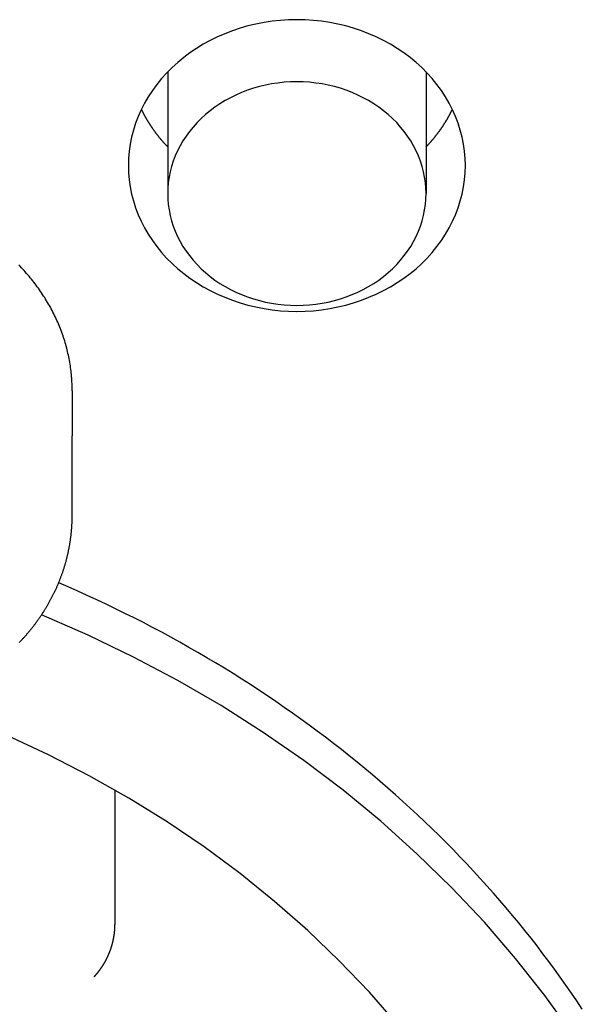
# Model space of a CAD drawing. Extents: x 1107 to 4046, y 937 to 3355.
# Tile 544 of 656: x 2232 to 2237, y 2666 to 2675. Entities that reach past the tile are written whole.
import ezdxf

# ---------------------------------------------------------------- set-up
doc = ezdxf.new("R2010")
doc.units = 0
doc.layers.add('KF_VIDA_L___C_REAR', color=7, linetype='CONTINUOUS')

# ---------------------------------------------------------------- blocks, each defined once
blk = doc.blocks.new('KF_VIDA_L___C_REAR')
at = {"layer": 'KF_VIDA_L___C_REAR'}
for p, q in [((46.35, 985.393959), (46.35, 984.309917)), ((48.65, 985.393959), (48.65, 984.309917)), ((45.5, 982.552208), (45.5, 982.152208)), ((45.5, 981.44536), (45.5, 982.152208)), ((45.877878, 978.998789), (45.877878, 977.803777))]:
    blk.add_line(p, q, dxfattribs=at)
for points in [[(46, 984.56, 0), (46.0018, 984.496, 0), (46.0072, 984.433, 0), (46.0162, 984.369, 0), (46.0288, 984.306, 0), (46.045, 984.244, 0), (46.0646, 984.183, 0), (46.0877, 984.122, 0), (46.1142, 984.063, 0), (46.144, 984.005, 0), (46.1771, 983.948, 0), (46.2134, 983.892, 0), (46.2528, 983.838, 0), (46.2952, 983.786, 0), (46.3405, 983.736, 0), (46.3886, 983.688, 0), (46.4393, 983.641, 0), (46.4927, 983.597, 0), (46.5484, 983.556, 0), (46.6065, 983.517, 0), (46.6666, 983.48, 0), (46.7288, 983.446, 0), (46.7929, 983.414, 0), (46.8587, 983.386, 0), (46.926, 983.36, 0), (46.9947, 983.337, 0), (47.0646, 983.317, 0), (47.1355, 983.3, 0), (47.2074, 983.286, 0), (47.2799, 983.275, 0), (47.353, 983.267, 0), (47.4264, 983.262, 0), (47.5, 983.261, 0), (47.5736, 983.262, 0), (47.647, 983.267, 0), (47.7201, 983.275, 0), (47.7926, 983.286, 0), (47.8645, 983.3, 0), (47.9354, 983.317, 0), (48.0053, 983.337, 0), (48.074, 983.36, 0), (48.1413, 983.386, 0), (48.2071, 983.414, 0), (48.2712, 983.446, 0), (48.3334, 983.48, 0), (48.3935, 983.517, 0), (48.4516, 983.556, 0), (48.5073, 983.597, 0), (48.5607, 983.641, 0), (48.6114, 983.688, 0), (48.6595, 983.736, 0), (48.7048, 983.786, 0), (48.7472, 983.838, 0), (48.7866, 983.892, 0), (48.8229, 983.948, 0), (48.856, 984.005, 0), (48.8858, 984.063, 0), (48.9123, 984.122, 0), (48.9354, 984.183, 0), (48.955, 984.244, 0), (48.9712, 984.306, 0), (48.9838, 984.369, 0), (48.9928, 984.433, 0), (48.9982, 984.496, 0), (49, 984.56, 0), (48.9982, 984.624, 0), (48.9928, 984.687, 0), (48.9838, 984.751, 0), (48.9712, 984.813, 0), (48.955, 984.876, 0), (48.9354, 984.937, 0), (48.9123, 984.998, 0), (48.8858, 985.057, 0), (48.856, 985.115, 0), (48.8229, 985.172, 0), (48.7866, 985.228, 0), (48.7472, 985.282, 0), (48.7048, 985.334, 0), (48.6595, 985.384, 0), (48.6114, 985.432, 0), (48.5607, 985.478, 0), (48.5073, 985.522, 0), (48.4516, 985.564, 0), (48.3935, 985.603, 0), (48.3334, 985.64, 0), (48.2712, 985.674, 0), (48.2071, 985.706, 0), (48.1413, 985.734, 0), (48.074, 985.76, 0), (48.0053, 985.783, 0), (47.9354, 985.803, 0), (47.8645, 985.82, 0), (47.7926, 985.834, 0), (47.7201, 985.845, 0), (47.647, 985.853, 0), (47.5736, 985.857, 0), (47.5, 985.859, 0), (47.4264, 985.857, 0), (47.353, 985.853, 0), (47.2799, 985.845, 0), (47.2074, 985.834, 0), (47.1355, 985.82, 0), (47.0646, 985.803, 0), (46.9947, 985.783, 0), (46.926, 985.76, 0), (46.8587, 985.734, 0), (46.7929, 985.706, 0), (46.7288, 985.674, 0), (46.6666, 985.64, 0), (46.6065, 985.603, 0), (46.5484, 985.564, 0), (46.4927, 985.522, 0), (46.4393, 985.478, 0), (46.3886, 985.432, 0), (46.3405, 985.384, 0), (46.2952, 985.334, 0), (46.2528, 985.282, 0), (46.2134, 985.228, 0), (46.1771, 985.172, 0), (46.144, 985.115, 0), (46.1142, 985.057, 0), (46.0877, 984.998, 0), (46.0646, 984.937, 0), (46.045, 984.876, 0), (46.0288, 984.813, 0), (46.0162, 984.751, 0), (46.0072, 984.687, 0), (46.0018, 984.624, 0), (46, 984.56, 0)], [(48.65, 984.31, 0), (48.6486, 984.359, 0), (48.6445, 984.408, 0), (48.6376, 984.456, 0), (48.6279, 984.504, 0), (48.6155, 984.552, 0), (48.6005, 984.599, 0), (48.5828, 984.645, 0), (48.5625, 984.691, 0), (48.5396, 984.736, 0), (48.5142, 984.779, 0), (48.4864, 984.822, 0), (48.4562, 984.863, 0), (48.4237, 984.903, 0), (48.389, 984.942, 0), (48.3521, 984.979, 0), (48.3132, 985.014, 0), (48.2723, 985.048, 0), (48.2296, 985.08, 0), (48.1851, 985.11, 0), (48.1389, 985.138, 0), (48.0912, 985.164, 0), (48.0421, 985.188, 0), (47.9917, 985.21, 0), (47.9401, 985.23, 0), (47.8874, 985.248, 0), (47.8338, 985.263, 0), (47.7794, 985.276, 0), (47.7244, 985.287, 0), (47.6687, 985.295, 0), (47.6127, 985.301, 0), (47.5564, 985.305, 0), (47.5, 985.306, 0), (47.4436, 985.305, 0), (47.3873, 985.301, 0), (47.3313, 985.295, 0), (47.2756, 985.287, 0), (47.2206, 985.276, 0), (47.1662, 985.263, 0), (47.1126, 985.248, 0), (47.0599, 985.23, 0), (47.0083, 985.21, 0), (46.9579, 985.188, 0), (46.9088, 985.164, 0), (46.8611, 985.138, 0), (46.8149, 985.11, 0), (46.7704, 985.08, 0), (46.7277, 985.048, 0), (46.6868, 985.014, 0), (46.6479, 984.979, 0), (46.611, 984.942, 0), (46.5763, 984.903, 0), (46.5438, 984.863, 0), (46.5136, 984.822, 0), (46.4858, 984.779, 0), (46.4604, 984.736, 0), (46.4375, 984.691, 0), (46.4172, 984.645, 0), (46.3995, 984.599, 0), (46.3845, 984.552, 0), (46.3721, 984.504, 0), (46.3624, 984.456, 0), (46.3555, 984.408, 0), (46.3514, 984.359, 0), (46.35, 984.31, 0), (46.3514, 984.261, 0), (46.3555, 984.212, 0), (46.3624, 984.164, 0), (46.3721, 984.116, 0), (46.3845, 984.068, 0), (46.3995, 984.021, 0), (46.4172, 983.974, 0), (46.4375, 983.929, 0), (46.4604, 983.884, 0), (46.4858, 983.84, 0), (46.5136, 983.798, 0), (46.5438, 983.757, 0), (46.5763, 983.717, 0), (46.611, 983.678, 0), (46.6479, 983.641, 0), (46.6868, 983.606, 0), (46.7277, 983.572, 0), (46.7704, 983.54, 0), (46.8149, 983.51, 0), (46.8611, 983.482, 0), (46.9088, 983.456, 0), (46.9579, 983.432, 0), (47.0083, 983.41, 0), (47.0599, 983.39, 0), (47.1126, 983.372, 0), (47.1662, 983.357, 0), (47.2206, 983.344, 0), (47.2756, 983.333, 0), (47.3313, 983.325, 0), (47.3873, 983.319, 0), (47.4436, 983.315, 0), (47.5, 983.314, 0), (47.5564, 983.315, 0), (47.6127, 983.319, 0), (47.6687, 983.325, 0), (47.7244, 983.333, 0), (47.7794, 983.344, 0), (47.8338, 983.357, 0), (47.8874, 983.372, 0), (47.9401, 983.39, 0), (47.9917, 983.41, 0), (48.0421, 983.432, 0), (48.0912, 983.456, 0), (48.1389, 983.482, 0), (48.1851, 983.51, 0), (48.2296, 983.54, 0), (48.2723, 983.572, 0), (48.3132, 983.606, 0), (48.3521, 983.641, 0), (48.389, 983.678, 0), (48.4237, 983.717, 0), (48.4562, 983.757, 0), (48.4864, 983.798, 0), (48.5142, 983.84, 0), (48.5396, 983.884, 0), (48.5625, 983.929, 0), (48.5828, 983.974, 0), (48.6005, 984.021, 0), (48.6155, 984.068, 0), (48.6279, 984.116, 0), (48.6376, 984.164, 0), (48.6445, 984.212, 0), (48.6486, 984.261, 0), (48.65, 984.31, 0)], [(46.1156, 985.06, 0), (46.1169, 985.057, 0), (46.1183, 985.054, 0), (46.1197, 985.051, 0), (46.1211, 985.049, 0), (46.1225, 985.046, 0), (46.1239, 985.043, 0), (46.1253, 985.04, 0), (46.1267, 985.037, 0), (46.1281, 985.035, 0), (46.1296, 985.032, 0), (46.131, 985.029, 0), (46.1325, 985.026, 0), (46.1339, 985.023, 0), (46.1354, 985.021, 0), (46.1369, 985.018, 0), (46.1383, 985.015, 0), (46.1398, 985.012, 0), (46.1413, 985.009, 0), (46.1428, 985.007, 0), (46.1443, 985.004, 0), (46.1459, 985.001, 0), (46.1474, 984.998, 0), (46.1489, 984.996, 0), (46.1505, 984.993, 0), (46.152, 984.99, 0), (46.1536, 984.987, 0), (46.1551, 984.985, 0), (46.1567, 984.982, 0), (46.1583, 984.979, 0), (46.1599, 984.976, 0), (46.1615, 984.974, 0), (46.1631, 984.971, 0), (46.1647, 984.968, 0), (46.1663, 984.965, 0), (46.1679, 984.963, 0), (46.1695, 984.96, 0), (46.1712, 984.957, 0), (46.1728, 984.955, 0), (46.1745, 984.952, 0), (46.1761, 984.949, 0), (46.1778, 984.946, 0), (46.1795, 984.944, 0), (46.1812, 984.941, 0), (46.1829, 984.938, 0), (46.1846, 984.936, 0), (46.1863, 984.933, 0), (46.188, 984.93, 0), (46.1897, 984.928, 0), (46.1914, 984.925, 0), (46.1932, 984.922, 0), (46.1949, 984.92, 0), (46.1966, 984.917, 0), (46.1984, 984.914, 0), (46.2002, 984.912, 0), (46.2019, 984.909, 0), (46.2037, 984.906, 0), (46.2055, 984.904, 0), (46.2073, 984.901, 0), (46.2091, 984.898, 0), (46.2109, 984.896, 0), (46.2127, 984.893, 0), (46.2145, 984.89, 0), (46.2164, 984.888, 0), (46.2182, 984.885, 0), (46.22, 984.883, 0), (46.2219, 984.88, 0), (46.2237, 984.877, 0), (46.2256, 984.875, 0), (46.2275, 984.872, 0), (46.2293, 984.87, 0), (46.2312, 984.867, 0), (46.2331, 984.864, 0), (46.235, 984.862, 0), (46.2369, 984.859, 0), (46.2388, 984.857, 0), (46.2408, 984.854, 0), (46.2427, 984.851, 0), (46.2446, 984.849, 0), (46.2466, 984.846, 0), (46.2485, 984.844, 0), (46.2505, 984.841, 0), (46.2524, 984.839, 0), (46.2544, 984.836, 0), (46.2564, 984.834, 0), (46.2584, 984.831, 0), (46.2603, 984.829, 0), (46.2623, 984.826, 0), (46.2643, 984.823, 0), (46.2664, 984.821, 0), (46.2684, 984.818, 0), (46.2704, 984.816, 0), (46.2724, 984.813, 0), (46.2745, 984.811, 0), (46.2765, 984.808, 0), (46.2786, 984.806, 0), (46.2806, 984.803, 0), (46.2827, 984.801, 0), (46.2848, 984.798, 0), (46.2868, 984.796, 0), (46.2889, 984.793, 0), (46.291, 984.791, 0), (46.2931, 984.789, 0), (46.2952, 984.786, 0), (46.2973, 984.784, 0), (46.2994, 984.781, 0), (46.3016, 984.779, 0), (46.3037, 984.776, 0), (46.3058, 984.774, 0), (46.308, 984.771, 0), (46.3101, 984.769, 0), (46.3123, 984.766, 0), (46.3145, 984.764, 0), (46.3166, 984.762, 0), (46.3188, 984.759, 0), (46.321, 984.757, 0), (46.3232, 984.754, 0), (46.3254, 984.752, 0), (46.3276, 984.75, 0), (46.3298, 984.747, 0), (46.332, 984.745, 0), (46.3342, 984.742, 0), (46.3365, 984.74, 0), (46.3387, 984.738, 0), (46.341, 984.735, 0), (46.3432, 984.733, 0), (46.3455, 984.731, 0), (46.3477, 984.728, 0), (46.35, 984.726, 0)], [(48.65, 984.726, 0), (48.6523, 984.728, 0), (48.6545, 984.731, 0), (48.6568, 984.733, 0), (48.659, 984.735, 0), (48.6613, 984.738, 0), (48.6635, 984.74, 0), (48.6658, 984.742, 0), (48.668, 984.745, 0), (48.6702, 984.747, 0), (48.6724, 984.75, 0), (48.6746, 984.752, 0), (48.6768, 984.754, 0), (48.679, 984.757, 0), (48.6812, 984.759, 0), (48.6834, 984.762, 0), (48.6855, 984.764, 0), (48.6877, 984.766, 0), (48.6899, 984.769, 0), (48.692, 984.771, 0), (48.6942, 984.774, 0), (48.6963, 984.776, 0), (48.6984, 984.779, 0), (48.7006, 984.781, 0), (48.7027, 984.784, 0), (48.7048, 984.786, 0), (48.7069, 984.789, 0), (48.709, 984.791, 0), (48.7111, 984.793, 0), (48.7132, 984.796, 0), (48.7152, 984.798, 0), (48.7173, 984.801, 0), (48.7194, 984.803, 0), (48.7214, 984.806, 0), (48.7235, 984.808, 0), (48.7255, 984.811, 0), (48.7276, 984.813, 0), (48.7296, 984.816, 0), (48.7316, 984.818, 0), (48.7336, 984.821, 0), (48.7357, 984.823, 0), (48.7377, 984.826, 0), (48.7397, 984.829, 0), (48.7416, 984.831, 0), (48.7436, 984.834, 0), (48.7456, 984.836, 0), (48.7476, 984.839, 0), (48.7495, 984.841, 0), (48.7515, 984.844, 0), (48.7534, 984.846, 0), (48.7554, 984.849, 0), (48.7573, 984.851, 0), (48.7592, 984.854, 0), (48.7612, 984.857, 0), (48.7631, 984.859, 0), (48.765, 984.862, 0), (48.7669, 984.864, 0), (48.7688, 984.867, 0), (48.7707, 984.87, 0), (48.7725, 984.872, 0), (48.7744, 984.875, 0), (48.7763, 984.877, 0), (48.7781, 984.88, 0), (48.78, 984.883, 0), (48.7818, 984.885, 0), (48.7836, 984.888, 0), (48.7855, 984.89, 0), (48.7873, 984.893, 0), (48.7891, 984.896, 0), (48.7909, 984.898, 0), (48.7927, 984.901, 0), (48.7945, 984.904, 0), (48.7963, 984.906, 0), (48.7981, 984.909, 0), (48.7998, 984.912, 0), (48.8016, 984.914, 0), (48.8034, 984.917, 0), (48.8051, 984.92, 0), (48.8068, 984.922, 0), (48.8086, 984.925, 0), (48.8103, 984.928, 0), (48.812, 984.93, 0), (48.8137, 984.933, 0), (48.8154, 984.936, 0), (48.8171, 984.938, 0), (48.8188, 984.941, 0), (48.8205, 984.944, 0), (48.8222, 984.946, 0), (48.8239, 984.949, 0), (48.8255, 984.952, 0), (48.8272, 984.955, 0), (48.8288, 984.957, 0), (48.8305, 984.96, 0), (48.8321, 984.963, 0), (48.8337, 984.965, 0), (48.8353, 984.968, 0), (48.8369, 984.971, 0), (48.8385, 984.974, 0), (48.8401, 984.976, 0), (48.8417, 984.979, 0), (48.8433, 984.982, 0), (48.8449, 984.985, 0), (48.8464, 984.987, 0), (48.848, 984.99, 0), (48.8495, 984.993, 0), (48.8511, 984.996, 0), (48.8526, 984.998, 0), (48.8541, 985.001, 0), (48.8557, 985.004, 0), (48.8572, 985.007, 0), (48.8587, 985.009, 0), (48.8602, 985.012, 0), (48.8617, 985.015, 0), (48.8631, 985.018, 0), (48.8646, 985.021, 0), (48.8661, 985.023, 0), (48.8675, 985.026, 0), (48.869, 985.029, 0), (48.8704, 985.032, 0), (48.8719, 985.035, 0), (48.8733, 985.037, 0), (48.8747, 985.04, 0), (48.8761, 985.043, 0), (48.8775, 985.046, 0), (48.8789, 985.049, 0), (48.8803, 985.051, 0), (48.8817, 985.054, 0), (48.8831, 985.057, 0), (48.8844, 985.06, 0)], [(45.5, 982.552, 0), (45.4999, 982.568, 0), (45.4997, 982.584, 0), (45.4992, 982.6, 0), (45.4986, 982.616, 0), (45.4979, 982.632, 0), (45.4969, 982.648, 0), (45.4958, 982.665, 0), (45.4945, 982.681, 0), (45.493, 982.697, 0), (45.4914, 982.713, 0), (45.4896, 982.728, 0), (45.4876, 982.744, 0), (45.4855, 982.76, 0), (45.4832, 982.776, 0), (45.4807, 982.792, 0), (45.478, 982.808, 0), (45.4752, 982.824, 0), (45.4722, 982.84, 0), (45.4691, 982.856, 0), (45.4657, 982.871, 0), (45.4622, 982.887, 0), (45.4586, 982.903, 0), (45.4547, 982.919, 0), (45.4507, 982.934, 0), (45.4465, 982.95, 0), (45.4422, 982.966, 0), (45.4377, 982.981, 0), (45.433, 982.997, 0), (45.4282, 983.012, 0), (45.4232, 983.028, 0), (45.418, 983.043, 0), (45.4127, 983.058, 0), (45.4072, 983.074, 0), (45.4015, 983.089, 0), (45.3957, 983.104, 0), (45.3897, 983.119, 0), (45.3835, 983.135, 0), (45.3772, 983.15, 0), (45.3707, 983.165, 0), (45.3641, 983.18, 0), (45.3573, 983.195, 0), (45.3504, 983.21, 0), (45.3432, 983.224, 0), (45.336, 983.239, 0), (45.3285, 983.254, 0), (45.321, 983.269, 0), (45.3132, 983.283, 0), (45.3053, 983.298, 0), (45.2973, 983.312, 0), (45.289, 983.326, 0), (45.2807, 983.341, 0), (45.2722, 983.355, 0), (45.2635, 983.369, 0), (45.2547, 983.383, 0), (45.2457, 983.397, 0), (45.2366, 983.411, 0), (45.2273, 983.425, 0), (45.2179, 983.439, 0), (45.2083, 983.453, 0), (45.1986, 983.467, 0), (45.1888, 983.48, 0), (45.1788, 983.494, 0), (45.1686, 983.507, 0), (45.1583, 983.52, 0), (45.1479, 983.534, 0), (45.1373, 983.547, 0), (45.1266, 983.56, 0), (45.1157, 983.573, 0), (45.1047, 983.586, 0), (45.0936, 983.599, 0), (45.0823, 983.612, 0), (45.0709, 983.624, 0), (45.0594, 983.637, 0), (45.0477, 983.649, 0), (45.0359, 983.662, 0), (45.024, 983.674, 0)], [(45.0301, 980.312, 0), (45.0346, 980.317, 0), (45.0391, 980.322, 0), (45.0436, 980.326, 0), (45.0481, 980.331, 0), (45.0525, 980.336, 0), (45.0569, 980.341, 0), (45.0614, 980.346, 0), (45.0657, 980.35, 0), (45.0701, 980.355, 0), (45.0745, 980.36, 0), (45.0788, 980.365, 0), (45.0831, 980.37, 0), (45.0874, 980.375, 0), (45.0917, 980.38, 0), (45.096, 980.385, 0), (45.1002, 980.39, 0), (45.1044, 980.395, 0), (45.1086, 980.4, 0), (45.1128, 980.405, 0), (45.117, 980.41, 0), (45.1211, 980.415, 0), (45.1252, 980.42, 0), (45.1293, 980.425, 0), (45.1334, 980.43, 0), (45.1375, 980.435, 0), (45.1415, 980.44, 0), (45.1455, 980.445, 0), (45.1495, 980.45, 0), (45.1535, 980.455, 0), (45.1575, 980.46, 0), (45.1614, 980.466, 0), (45.1653, 980.471, 0), (45.1692, 980.476, 0), (45.1731, 980.481, 0), (45.177, 980.486, 0), (45.1808, 980.491, 0), (45.1846, 980.497, 0), (45.1884, 980.502, 0), (45.1922, 980.507, 0), (45.1959, 980.512, 0), (45.1997, 980.518, 0), (45.2034, 980.523, 0), (45.2071, 980.528, 0), (45.2107, 980.534, 0), (45.2144, 980.539, 0), (45.218, 980.544, 0), (45.2216, 980.55, 0), (45.2252, 980.555, 0), (45.2288, 980.56, 0), (45.2323, 980.566, 0), (45.2359, 980.571, 0), (45.2394, 980.577, 0), (45.2428, 980.582, 0), (45.2463, 980.587, 0), (45.2497, 980.593, 0), (45.2532, 980.598, 0), (45.2566, 980.604, 0), (45.2599, 980.609, 0), (45.2633, 980.615, 0), (45.2666, 980.62, 0), (45.2699, 980.626, 0), (45.2732, 980.631, 0), (45.2765, 980.637, 0), (45.2797, 980.642, 0), (45.2829, 980.648, 0), (45.2861, 980.653, 0), (45.2893, 980.659, 0), (45.2925, 980.665, 0), (45.2956, 980.67, 0), (45.2987, 980.676, 0), (45.3018, 980.681, 0), (45.3049, 980.687, 0), (45.3079, 980.693, 0), (45.3109, 980.698, 0), (45.3139, 980.704, 0), (45.3169, 980.71, 0), (45.3199, 980.715, 0), (45.3228, 980.721, 0), (45.3257, 980.727, 0), (45.3286, 980.732, 0), (45.3315, 980.738, 0), (45.3343, 980.744, 0), (45.3371, 980.75, 0), (45.3399, 980.755, 0), (45.3427, 980.761, 0), (45.3454, 980.767, 0), (45.3482, 980.773, 0), (45.3509, 980.778, 0), (45.3536, 980.784, 0), (45.3562, 980.79, 0), (45.3588, 980.796, 0), (45.3615, 980.802, 0), (45.364, 980.807, 0), (45.3666, 980.813, 0), (45.3692, 980.819, 0), (45.3717, 980.825, 0), (45.3742, 980.831, 0), (45.3766, 980.837, 0), (45.3791, 980.843, 0), (45.3815, 980.848, 0), (45.3839, 980.854, 0), (45.3863, 980.86, 0), (45.3886, 980.866, 0), (45.391, 980.872, 0), (45.3933, 980.878, 0), (45.3956, 980.884, 0), (45.3978, 980.89, 0), (45.4, 980.896, 0), (45.4023, 980.902, 0), (45.4044, 980.908, 0), (45.4066, 980.914, 0), (45.4087, 980.92, 0), (45.4109, 980.926, 0), (45.4129, 980.932, 0), (45.415, 980.938, 0), (45.417, 980.944, 0), (45.4191, 980.95, 0), (45.4211, 980.956, 0), (45.423, 980.962, 0), (45.425, 980.968, 0), (45.4269, 980.974, 0), (45.4288, 980.98, 0), (45.4306, 980.986, 0), (45.4325, 980.992, 0), (45.4343, 980.998, 0), (45.4361, 981.004, 0), (45.4379, 981.01, 0), (45.4396, 981.016, 0), (45.4413, 981.022, 0), (45.443, 981.028, 0), (45.4447, 981.034, 0), (45.4464, 981.041, 0), (45.448, 981.047, 0), (45.4496, 981.053, 0), (45.4512, 981.059, 0), (45.4527, 981.065, 0), (45.4542, 981.071, 0), (45.4557, 981.077, 0), (45.4572, 981.083, 0), (45.4587, 981.09, 0), (45.4601, 981.096, 0), (45.4615, 981.102, 0), (45.4629, 981.108, 0), (45.4642, 981.114, 0), (45.4656, 981.12, 0), (45.4669, 981.127, 0), (45.4681, 981.133, 0), (45.4694, 981.139, 0), (45.4706, 981.145, 0), (45.4718, 981.151, 0), (45.473, 981.157, 0), (45.4742, 981.164, 0), (45.4753, 981.17, 0), (45.4764, 981.176, 0), (45.4775, 981.182, 0), (45.4785, 981.189, 0), (45.4796, 981.195, 0), (45.4806, 981.201, 0), (45.4815, 981.207, 0), (45.4825, 981.213, 0), (45.4834, 981.22, 0), (45.4843, 981.226, 0), (45.4852, 981.232, 0), (45.4861, 981.238, 0), (45.4869, 981.245, 0), (45.4877, 981.251, 0), (45.4885, 981.257, 0), (45.4892, 981.263, 0), (45.49, 981.27, 0), (45.4907, 981.276, 0), (45.4913, 981.282, 0), (45.492, 981.288, 0), (45.4926, 981.295, 0), (45.4932, 981.301, 0), (45.4938, 981.307, 0), (45.4943, 981.313, 0), (45.4949, 981.32, 0), (45.4954, 981.326, 0), (45.4958, 981.332, 0), (45.4963, 981.339, 0), (45.4967, 981.345, 0), (45.4971, 981.351, 0), (45.4975, 981.357, 0), (45.4978, 981.364, 0), (45.4981, 981.37, 0), (45.4984, 981.376, 0), (45.4987, 981.382, 0), (45.499, 981.389, 0), (45.4992, 981.395, 0), (45.4994, 981.401, 0), (45.4995, 981.408, 0), (45.4997, 981.414, 0), (45.4998, 981.42, 0), (45.4999, 981.426, 0), (45.4999, 981.433, 0), (45.5, 981.439, 0), (45.5, 981.445, 0)], [(50.0412, 977.046, 0), (49.9933, 977.118, 0), (49.9447, 977.189, 0), (49.8954, 977.26, 0), (49.8454, 977.33, 0), (49.7947, 977.4, 0), (49.7433, 977.47, 0), (49.6912, 977.539, 0), (49.6384, 977.608, 0), (49.5849, 977.677, 0), (49.5307, 977.745, 0), (49.4758, 977.813, 0), (49.4203, 977.88, 0), (49.3641, 977.947, 0), (49.3072, 978.013, 0), (49.2496, 978.079, 0), (49.1914, 978.145, 0), (49.1326, 978.21, 0), (49.0731, 978.274, 0), (49.0129, 978.339, 0), (48.9521, 978.402, 0), (48.8907, 978.466, 0), (48.8286, 978.529, 0), (48.7659, 978.591, 0), (48.7026, 978.653, 0), (48.6387, 978.714, 0), (48.5741, 978.775, 0), (48.509, 978.836, 0), (48.4432, 978.896, 0), (48.3768, 978.955, 0), (48.3099, 979.014, 0), (48.2423, 979.073, 0), (48.1742, 979.131, 0), (48.1055, 979.188, 0), (48.0362, 979.245, 0), (47.9664, 979.301, 0), (47.896, 979.357, 0), (47.825, 979.413, 0), (47.7535, 979.467, 0), (47.6814, 979.522, 0), (47.6088, 979.575, 0), (47.5357, 979.629, 0), (47.462, 979.681, 0), (47.3878, 979.733, 0), (47.3131, 979.785, 0), (47.2379, 979.836, 0), (47.1622, 979.886, 0), (47.0859, 979.936, 0), (47.0092, 979.985, 0), (46.932, 980.034, 0), (46.8543, 980.082, 0), (46.7761, 980.129, 0), (46.6974, 980.176, 0), (46.6183, 980.222, 0), (46.5387, 980.268, 0), (46.4586, 980.313, 0), (46.3782, 980.358, 0), (46.2972, 980.402, 0), (46.2158, 980.445, 0), (46.134, 980.488, 0), (46.0518, 980.53, 0), (45.9692, 980.571, 0), (45.8861, 980.612, 0), (45.8026, 980.652, 0), (45.7188, 980.692, 0), (45.6345, 980.73, 0), (45.5499, 980.769, 0), (45.4649, 980.806, 0), (45.3795, 980.843, 0)], [(49.9542, 976.825, 0), (49.7089, 977.166, 0), (49.4472, 977.497, 0), (49.1697, 977.819, 0), (48.8767, 978.13, 0), (48.5689, 978.43, 0), (48.2467, 978.719, 0), (47.9108, 978.996, 0), (47.5617, 979.26, 0), (47.2, 979.511, 0), (46.8265, 979.749, 0), (46.4417, 979.973, 0), (46.0464, 980.182, 0), (45.6412, 980.377, 0), (45.2269, 980.558, 0)], [(48.3988, 976.906, 0), (48.1453, 977.196, 0), (47.8776, 977.476, 0), (47.5962, 977.746, 0), (47.3017, 978.005, 0), (46.9945, 978.254, 0), (46.6753, 978.49, 0), (46.3446, 978.714, 0), (46.003, 978.926, 0), (45.6513, 979.125, 0), (45.29, 979.31, 0), (44.9198, 979.482, 0), (44.5414, 979.64, 0), (44.1555, 979.783, 0)], [(45.8779, 977.804, 0), (45.8779, 977.802, 0), (45.8779, 977.801, 0), (45.8779, 977.8, 0), (45.8779, 977.798, 0), (45.8778, 977.797, 0), (45.8778, 977.795, 0), (45.8778, 977.794, 0), (45.8778, 977.793, 0), (45.8778, 977.791, 0), (45.8777, 977.79, 0), (45.8777, 977.789, 0), (45.8777, 977.787, 0), (45.8776, 977.786, 0), (45.8776, 977.784, 0), (45.8776, 977.783, 0), (45.8775, 977.782, 0), (45.8775, 977.78, 0), (45.8774, 977.779, 0), (45.8774, 977.777, 0), (45.8773, 977.776, 0), (45.8773, 977.775, 0), (45.8772, 977.773, 0), (45.8771, 977.772, 0), (45.8771, 977.771, 0), (45.877, 977.769, 0), (45.8769, 977.768, 0), (45.8769, 977.766, 0), (45.8768, 977.765, 0), (45.8767, 977.764, 0), (45.8766, 977.762, 0), (45.8765, 977.761, 0), (45.8764, 977.759, 0), (45.8764, 977.758, 0), (45.8763, 977.757, 0), (45.8762, 977.755, 0), (45.8761, 977.754, 0), (45.876, 977.753, 0), (45.8759, 977.751, 0), (45.8758, 977.75, 0), (45.8756, 977.748, 0), (45.8755, 977.747, 0), (45.8754, 977.746, 0), (45.8753, 977.744, 0), (45.8752, 977.743, 0), (45.8751, 977.742, 0), (45.8749, 977.74, 0), (45.8748, 977.739, 0), (45.8747, 977.737, 0), (45.8745, 977.736, 0), (45.8744, 977.735, 0), (45.8743, 977.733, 0), (45.8741, 977.732, 0), (45.874, 977.731, 0), (45.8738, 977.729, 0), (45.8737, 977.728, 0), (45.8735, 977.726, 0), (45.8734, 977.725, 0), (45.8732, 977.724, 0), (45.873, 977.722, 0), (45.8729, 977.721, 0), (45.8727, 977.72, 0), (45.8725, 977.718, 0), (45.8724, 977.717, 0), (45.8722, 977.715, 0), (45.872, 977.714, 0), (45.8718, 977.713, 0), (45.8716, 977.711, 0), (45.8714, 977.71, 0), (45.8713, 977.709, 0), (45.8711, 977.707, 0), (45.8709, 977.706, 0), (45.8707, 977.704, 0), (45.8705, 977.703, 0), (45.8703, 977.702, 0), (45.8701, 977.7, 0), (45.8698, 977.699, 0), (45.8696, 977.698, 0), (45.8694, 977.696, 0), (45.8692, 977.695, 0), (45.869, 977.694, 0), (45.8688, 977.692, 0), (45.8685, 977.691, 0), (45.8683, 977.689, 0), (45.8681, 977.688, 0), (45.8678, 977.687, 0), (45.8676, 977.685, 0), (45.8674, 977.684, 0), (45.8671, 977.683, 0), (45.8669, 977.681, 0), (45.8666, 977.68, 0), (45.8664, 977.679, 0), (45.8661, 977.677, 0), (45.8659, 977.676, 0), (45.8656, 977.675, 0), (45.8654, 977.673, 0), (45.8651, 977.672, 0), (45.8648, 977.67, 0), (45.8646, 977.669, 0), (45.8643, 977.668, 0), (45.864, 977.666, 0), (45.8637, 977.665, 0), (45.8635, 977.664, 0), (45.8632, 977.662, 0), (45.8629, 977.661, 0), (45.8626, 977.66, 0), (45.8623, 977.658, 0), (45.862, 977.657, 0), (45.8617, 977.656, 0), (45.8614, 977.654, 0), (45.8611, 977.653, 0), (45.8608, 977.652, 0), (45.8605, 977.65, 0), (45.8602, 977.649, 0), (45.8599, 977.648, 0), (45.8596, 977.646, 0), (45.8593, 977.645, 0), (45.859, 977.644, 0), (45.8586, 977.642, 0), (45.8583, 977.641, 0), (45.858, 977.64, 0), (45.8577, 977.638, 0), (45.8573, 977.637, 0), (45.857, 977.636, 0), (45.8567, 977.634, 0), (45.8563, 977.633, 0), (45.856, 977.632, 0), (45.8556, 977.63, 0), (45.8553, 977.629, 0), (45.8549, 977.628, 0), (45.8546, 977.626, 0), (45.8542, 977.625, 0), (45.8539, 977.624, 0), (45.8535, 977.622, 0), (45.8532, 977.621, 0), (45.8528, 977.62, 0), (45.8524, 977.618, 0), (45.8521, 977.617, 0), (45.8517, 977.616, 0), (45.8513, 977.614, 0), (45.8509, 977.613, 0), (45.8505, 977.612, 0), (45.8502, 977.61, 0), (45.8498, 977.609, 0), (45.8494, 977.608, 0), (45.849, 977.606, 0), (45.8486, 977.605, 0), (45.8482, 977.604, 0), (45.8478, 977.603, 0), (45.8474, 977.601, 0), (45.847, 977.6, 0), (45.8466, 977.599, 0), (45.8462, 977.597, 0), (45.8458, 977.596, 0), (45.8454, 977.595, 0), (45.845, 977.593, 0), (45.8445, 977.592, 0), (45.8441, 977.591, 0), (45.8437, 977.59, 0), (45.8433, 977.588, 0), (45.8428, 977.587, 0), (45.8424, 977.586, 0), (45.842, 977.584, 0), (45.8415, 977.583, 0), (45.8411, 977.582, 0), (45.8407, 977.58, 0), (45.8402, 977.579, 0), (45.8398, 977.578, 0), (45.8393, 977.577, 0), (45.8389, 977.575, 0), (45.8384, 977.574, 0), (45.838, 977.573, 0), (45.8375, 977.571, 0), (45.8371, 977.57, 0), (45.8366, 977.569, 0), (45.8361, 977.568, 0), (45.8357, 977.566, 0), (45.8352, 977.565, 0), (45.8347, 977.564, 0), (45.8342, 977.562, 0), (45.8338, 977.561, 0), (45.8333, 977.56, 0), (45.8328, 977.559, 0), (45.8323, 977.557, 0), (45.8318, 977.556, 0), (45.8313, 977.555, 0), (45.8309, 977.554, 0), (45.8304, 977.552, 0), (45.8299, 977.551, 0), (45.8294, 977.55, 0), (45.8289, 977.549, 0), (45.8284, 977.547, 0), (45.8279, 977.546, 0), (45.8274, 977.545, 0), (45.8268, 977.543, 0), (45.8263, 977.542, 0), (45.8258, 977.541, 0), (45.8253, 977.54, 0), (45.8248, 977.538, 0), (45.8243, 977.537, 0), (45.8237, 977.536, 0), (45.8232, 977.535, 0), (45.8227, 977.533, 0), (45.8221, 977.532, 0), (45.8216, 977.531, 0), (45.8211, 977.53, 0), (45.8205, 977.529, 0), (45.82, 977.527, 0), (45.8195, 977.526, 0), (45.8189, 977.525, 0), (45.8184, 977.524, 0), (45.8178, 977.522, 0), (45.8173, 977.521, 0), (45.8167, 977.52, 0), (45.8162, 977.519, 0), (45.8156, 977.517, 0), (45.815, 977.516, 0), (45.8145, 977.515, 0), (45.8139, 977.514, 0), (45.8133, 977.512, 0), (45.8128, 977.511, 0), (45.8122, 977.51, 0), (45.8116, 977.509, 0), (45.8111, 977.508, 0), (45.8105, 977.506, 0), (45.8099, 977.505, 0), (45.8093, 977.504, 0), (45.8087, 977.503, 0), (45.8081, 977.502, 0), (45.8076, 977.5, 0), (45.807, 977.499, 0), (45.8064, 977.498, 0), (45.8058, 977.497, 0), (45.8052, 977.495, 0), (45.8046, 977.494, 0), (45.804, 977.493, 0), (45.8034, 977.492, 0), (45.8028, 977.491, 0), (45.8022, 977.489, 0), (45.8015, 977.488, 0), (45.8009, 977.487, 0), (45.8003, 977.486, 0), (45.7997, 977.485, 0), (45.7991, 977.484, 0), (45.7985, 977.482, 0), (45.7978, 977.481, 0), (45.7972, 977.48, 0), (45.7966, 977.479, 0), (45.7959, 977.478, 0), (45.7953, 977.476, 0), (45.7947, 977.475, 0), (45.794, 977.474, 0), (45.7934, 977.473, 0), (45.7928, 977.472, 0), (45.7921, 977.47, 0), (45.7915, 977.469, 0), (45.7908, 977.468, 0), (45.7902, 977.467, 0), (45.7895, 977.466, 0), (45.7889, 977.465, 0), (45.7882, 977.463, 0), (45.7876, 977.462, 0), (45.7869, 977.461, 0), (45.7862, 977.46, 0), (45.7856, 977.459, 0), (45.7849, 977.458, 0), (45.7842, 977.457, 0), (45.7836, 977.455, 0), (45.7829, 977.454, 0), (45.7822, 977.453, 0), (45.7816, 977.452, 0), (45.7809, 977.451, 0), (45.7802, 977.45, 0), (45.7795, 977.448, 0), (45.7788, 977.447, 0), (45.7782, 977.446, 0), (45.7775, 977.445, 0), (45.7768, 977.444, 0), (45.7761, 977.443, 0), (45.7754, 977.442, 0), (45.7747, 977.44, 0), (45.774, 977.439, 0), (45.7733, 977.438, 0), (45.7726, 977.437, 0), (45.7719, 977.436, 0), (45.7712, 977.435, 0), (45.7705, 977.434, 0), (45.7698, 977.433, 0), (45.7691, 977.431, 0), (45.7684, 977.43, 0), (45.7676, 977.429, 0), (45.7669, 977.428, 0), (45.7662, 977.427, 0), (45.7655, 977.426, 0), (45.7648, 977.425, 0), (45.764, 977.424, 0), (45.7633, 977.423, 0), (45.7626, 977.421, 0), (45.7619, 977.42, 0), (45.7611, 977.419, 0), (45.7604, 977.418, 0), (45.7597, 977.417, 0), (45.7589, 977.416, 0), (45.7582, 977.415, 0), (45.7574, 977.414, 0), (45.7567, 977.413, 0), (45.7559, 977.412, 0), (45.7552, 977.41, 0), (45.7545, 977.409, 0), (45.7537, 977.408, 0), (45.753, 977.407, 0), (45.7522, 977.406, 0), (45.7514, 977.405, 0), (45.7507, 977.404, 0), (45.7499, 977.403, 0), (45.7492, 977.402, 0), (45.7484, 977.401, 0), (45.7476, 977.4, 0), (45.7469, 977.399, 0), (45.7461, 977.398, 0), (45.7453, 977.396, 0), (45.7446, 977.395, 0), (45.7438, 977.394, 0), (45.743, 977.393, 0), (45.7422, 977.392, 0), (45.7415, 977.391, 0), (45.7407, 977.39, 0), (45.7399, 977.389, 0), (45.7391, 977.388, 0), (45.7383, 977.387, 0), (45.7375, 977.386, 0), (45.7368, 977.385, 0), (45.736, 977.384, 0), (45.7352, 977.383, 0), (45.7344, 977.382, 0), (45.7336, 977.381, 0), (45.7328, 977.38, 0), (45.732, 977.379, 0), (45.7312, 977.378, 0), (45.7304, 977.376, 0), (45.7296, 977.375, 0), (45.7288, 977.374, 0), (45.728, 977.373, 0), (45.7272, 977.372, 0), (45.7263, 977.371, 0), (45.7255, 977.37, 0), (45.7247, 977.369, 0), (45.7239, 977.368, 0), (45.7231, 977.367, 0), (45.7223, 977.366, 0), (45.7214, 977.365, 0), (45.7206, 977.364, 0), (45.7198, 977.363, 0), (45.719, 977.362, 0), (45.7182, 977.361, 0), (45.7173, 977.36, 0), (45.7165, 977.359, 0), (45.7157, 977.358, 0), (45.7148, 977.357, 0), (45.714, 977.356, 0), (45.7132, 977.355, 0), (45.7123, 977.354, 0), (45.7115, 977.353, 0), (45.7106, 977.352, 0), (45.7098, 977.351, 0), (45.7089, 977.35, 0), (45.7081, 977.349, 0), (45.7073, 977.348, 0), (45.7064, 977.347, 0), (45.7056, 977.346, 0), (45.7047, 977.345, 0), (45.7039, 977.344, 0), (45.703, 977.343, 0), (45.7021, 977.342, 0), (45.7013, 977.341, 0), (45.7004, 977.34, 0), (45.6996, 977.339, 0), (45.6987, 977.338, 0), (45.6978, 977.337, 0), (45.697, 977.336, 0), (45.6961, 977.336, 0), (45.6952, 977.335, 0), (45.6944, 977.334, 0), (45.6935, 977.333, 0)]]:
    blk.add_polyline3d(points, dxfattribs=at)

msp = doc.modelspace()

# ---------------------------------------------------------------- block references
at = {"layer": 'KF_VIDA_L___C_REAR'}
msp.add_blockref('KF_VIDA_L___C_REAR', (2186.9791, 1689.2132), dxfattribs=at)

doc.saveas('drawing.dxf')
